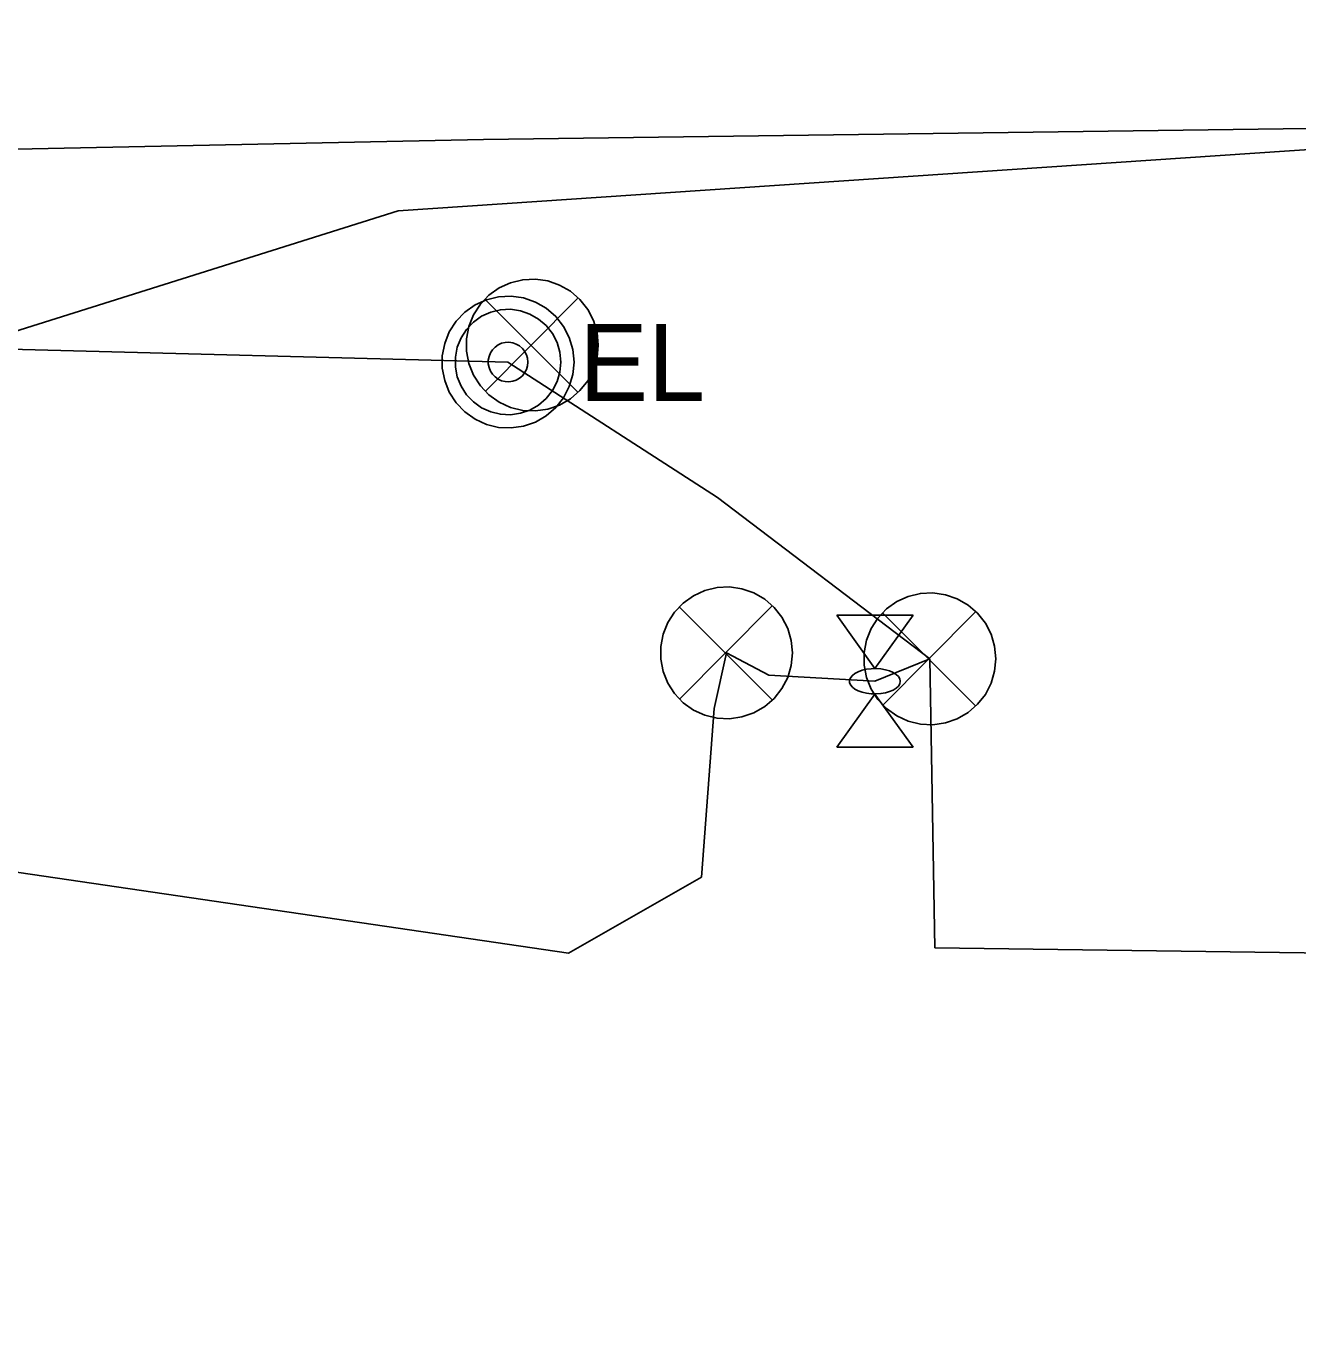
# Model space of a CAD drawing. Extents: x 600849 to 606371, y 330010 to 403088.
# Drawn here: x 604556.6 to 604620.2, y 349817.4 to 349883.1 of the extents above; entities that cross this region are included whole.
import ezdxf

# ---------------------------------------------------------------- set-up
doc = ezdxf.new("R2010")
doc.units = 0
for name, color, linetype in [('E_LTG_CID', 7, 'Continuous'), ('E_SIG', 7, 'Continuous'), ('E_UTL_AG', 7, 'Continuous'), ('E_UTL_E', 7, 'Continuous'), ('E_UTL_E_UG', 7, 'Continuous'), ('E_UTL_T_UG', 7, 'Continuous')]:
    doc.layers.add(name, color=color, linetype=linetype)

msp = doc.modelspace()

# ---------------------------------------------------------------- linework, layer by layer
at = {"layer": 'E_LTG_CID'}
msp.add_line((604580.687, 349866.31), (604447.044, 349869.747), dxfattribs=at)
msp.add_lwpolyline([(604580.687, 349866.31), (604591.158, 349859.536), (604601.778, 349851.469)], dxfattribs=at)
at = {"layer": 'E_SIG'}
for points in [[(604585.199, 349867.16), (604585.139, 349867.785), (604584.963, 349868.387), (604584.675, 349868.944), (604584.287, 349869.437), (604583.813, 349869.848), (604583.27, 349870.162), (604582.677, 349870.367), (604582.056, 349870.456), (604581.429, 349870.427), (604580.82, 349870.279), (604580.249, 349870.018), (604579.738, 349869.654), (604579.305, 349869.2), (604578.966, 349868.672), (604578.733, 349868.09), (604578.614, 349867.474), (604578.614, 349866.847), (604578.733, 349866.231), (604578.966, 349865.648), (604579.305, 349865.12), (604579.738, 349864.666), (604580.249, 349864.302), (604580.82, 349864.042), (604581.429, 349863.894), (604582.056, 349863.864), (604582.677, 349863.953), (604583.27, 349864.158), (604583.813, 349864.472), (604584.287, 349864.883), (604584.675, 349865.376), (604584.963, 349865.934), (604585.139, 349866.536), (604585.199, 349867.16)], [(604584.161, 349869.495), (604579.551, 349864.838)], [(604579.551, 349869.447), (604584.204, 349864.795)], [(604594.908, 349851.765), (604594.848, 349852.389), (604594.671, 349852.991), (604594.384, 349853.549), (604593.996, 349854.042), (604593.522, 349854.453), (604592.979, 349854.766), (604592.386, 349854.971), (604591.765, 349855.061), (604591.138, 349855.031), (604590.528, 349854.883), (604589.958, 349854.622), (604589.447, 349854.258), (604589.014, 349853.804), (604588.675, 349853.277), (604588.441, 349852.694), (604588.323, 349852.078), (604588.323, 349851.451), (604588.441, 349850.835), (604588.675, 349850.252), (604589.014, 349849.725), (604589.447, 349849.271), (604589.958, 349848.907), (604590.528, 349848.646), (604591.138, 349848.498), (604591.765, 349848.468), (604592.386, 349848.558), (604592.979, 349848.763), (604593.522, 349849.076), (604593.996, 349849.487), (604594.384, 349849.98), (604594.671, 349850.538), (604594.848, 349851.14), (604594.908, 349851.765)], [(604605.078, 349851.47), (604605.018, 349852.094), (604604.841, 349852.696), (604604.554, 349853.254), (604604.166, 349853.747), (604603.692, 349854.158), (604603.149, 349854.471), (604602.556, 349854.676), (604601.935, 349854.766), (604601.308, 349854.736), (604600.698, 349854.588), (604600.128, 349854.327), (604599.617, 349853.963), (604599.184, 349853.509), (604598.845, 349852.982), (604598.611, 349852.399), (604598.493, 349851.783), (604598.493, 349851.156), (604598.611, 349850.54), (604598.845, 349849.957), (604599.184, 349849.43), (604599.617, 349848.976), (604600.128, 349848.612), (604600.698, 349848.351), (604601.308, 349848.203), (604601.935, 349848.173), (604602.556, 349848.263), (604603.149, 349848.468), (604603.692, 349848.781), (604604.166, 349849.192), (604604.554, 349849.685), (604604.841, 349850.243), (604605.018, 349850.845), (604605.078, 349851.47)], [(604593.87, 349854.099), (604589.26, 349849.442)], [(604589.26, 349854.052), (604593.913, 349849.399)], [(604604.04, 349853.804), (604599.43, 349849.147)], [(604599.43, 349853.757), (604604.083, 349849.104)]]:
    msp.add_lwpolyline(points, dxfattribs=at)
at = {"layer": 'E_UTL_AG'}
for points in [[(604597.126, 349853.643), (604600.937, 349853.643)], [(604599.032, 349850.978), (604597.126, 349853.643)], [(604600.937, 349853.643), (604599.032, 349850.978)], [(604600.302, 349850.343), (604600.279, 349850.463), (604600.211, 349850.579), (604600.1, 349850.687), (604599.951, 349850.782), (604599.769, 349850.861), (604599.559, 349850.921), (604599.331, 349850.96), (604599.092, 349850.978), (604598.851, 349850.972), (604598.616, 349850.943), (604598.397, 349850.893), (604598.2, 349850.823), (604598.033, 349850.736), (604597.903, 349850.634), (604597.813, 349850.522), (604597.767, 349850.404), (604597.767, 349850.283), (604597.813, 349850.164), (604597.903, 349850.052), (604598.033, 349849.951), (604598.2, 349849.863), (604598.397, 349849.793), (604598.616, 349849.743), (604598.851, 349849.715), (604599.092, 349849.709), (604599.331, 349849.726), (604599.559, 349849.766), (604599.769, 349849.826), (604599.951, 349849.905), (604600.1, 349850), (604600.211, 349850.107), (604600.279, 349850.223), (604600.302, 349850.343)], [(604599.032, 349849.708), (604597.126, 349847.043)], [(604600.937, 349847.043), (604599.032, 349849.708)], [(604597.126, 349847.043), (604600.937, 349847.043)]]:
    msp.add_lwpolyline(points, dxfattribs=at)
at = {"layer": 'E_UTL_E'}
for points in [[(604583.989, 349866.311), (604583.929, 349866.936), (604583.752, 349867.538), (604583.465, 349868.096), (604583.077, 349868.589), (604582.603, 349869), (604582.059, 349869.313), (604581.467, 349869.518), (604580.846, 349869.608), (604580.219, 349869.578), (604579.609, 349869.43), (604579.039, 349869.169), (604578.527, 349868.805), (604578.095, 349868.351), (604577.755, 349867.824), (604577.522, 349867.241), (604577.403, 349866.625), (604577.403, 349865.998), (604577.522, 349865.382), (604577.755, 349864.799), (604578.095, 349864.271), (604578.527, 349863.817), (604579.039, 349863.454), (604579.609, 349863.193), (604580.219, 349863.045), (604580.846, 349863.015), (604581.467, 349863.104), (604582.059, 349863.31), (604582.603, 349863.623), (604583.077, 349864.034), (604583.465, 349864.527), (604583.752, 349865.085), (604583.929, 349865.687), (604583.989, 349866.311)], [(604583.989, 349866.311), (604583.929, 349866.936), (604583.752, 349867.538), (604583.465, 349868.096), (604583.077, 349868.589), (604582.603, 349869), (604582.059, 349869.313), (604581.467, 349869.518), (604580.846, 349869.608), (604580.219, 349869.578), (604579.609, 349869.43), (604579.039, 349869.169), (604578.527, 349868.805), (604578.095, 349868.351), (604577.755, 349867.824), (604577.522, 349867.241), (604577.403, 349866.625), (604577.403, 349865.998), (604577.522, 349865.382), (604577.755, 349864.799), (604578.095, 349864.271), (604578.527, 349863.817), (604579.039, 349863.454), (604579.609, 349863.193), (604580.219, 349863.045), (604580.846, 349863.015), (604581.467, 349863.104), (604582.059, 349863.31), (604582.603, 349863.623), (604583.077, 349864.034), (604583.465, 349864.527), (604583.752, 349865.085), (604583.929, 349865.687), (604583.989, 349866.311)], [(604583.329, 349866.311), (604583.281, 349866.811), (604583.139, 349867.293), (604582.909, 349867.739), (604582.599, 349868.133), (604582.22, 349868.462), (604581.785, 349868.713), (604581.311, 349868.877), (604580.814, 349868.948), (604580.313, 349868.925), (604579.825, 349868.806), (604579.369, 349868.598), (604578.96, 349868.307), (604578.613, 349867.943), (604578.342, 349867.521), (604578.155, 349867.055), (604578.06, 349866.562), (604578.06, 349866.06), (604578.155, 349865.568), (604578.342, 349865.102), (604578.613, 349864.679), (604578.96, 349864.316), (604579.369, 349864.025), (604579.825, 349863.817), (604580.313, 349863.698), (604580.814, 349863.674), (604581.311, 349863.746), (604581.785, 349863.91), (604582.22, 349864.161), (604582.599, 349864.49), (604582.909, 349864.884), (604583.139, 349865.33), (604583.281, 349865.812), (604583.329, 349866.311)], [(604583.329, 349866.311), (604583.281, 349866.811), (604583.139, 349867.293), (604582.909, 349867.739), (604582.599, 349868.133), (604582.22, 349868.462), (604581.785, 349868.713), (604581.311, 349868.877), (604580.814, 349868.948), (604580.313, 349868.925), (604579.825, 349868.806), (604579.369, 349868.598), (604578.96, 349868.307), (604578.613, 349867.943), (604578.342, 349867.521), (604578.155, 349867.055), (604578.06, 349866.562), (604578.06, 349866.06), (604578.155, 349865.568), (604578.342, 349865.102), (604578.613, 349864.679), (604578.96, 349864.316), (604579.369, 349864.025), (604579.825, 349863.817), (604580.313, 349863.698), (604580.814, 349863.674), (604581.311, 349863.746), (604581.785, 349863.91), (604582.22, 349864.161), (604582.599, 349864.49), (604582.909, 349864.884), (604583.139, 349865.33), (604583.281, 349865.812), (604583.329, 349866.311)], [(604581.679, 349866.311), (604581.661, 349866.499), (604581.608, 349866.679), (604581.521, 349866.847), (604581.405, 349866.995), (604581.263, 349867.118), (604581.1, 349867.212), (604580.922, 349867.274), (604580.736, 349867.3), (604580.548, 349867.291), (604580.365, 349867.247), (604580.194, 349867.169), (604580.04, 349867.06), (604579.91, 349866.923), (604579.809, 349866.765), (604579.739, 349866.59), (604579.703, 349866.406), (604579.703, 349866.217), (604579.739, 349866.032), (604579.809, 349865.858), (604579.91, 349865.699), (604580.04, 349865.563), (604580.194, 349865.454), (604580.365, 349865.376), (604580.548, 349865.331), (604580.736, 349865.323), (604580.922, 349865.349), (604581.1, 349865.411), (604581.263, 349865.505), (604581.405, 349865.628), (604581.521, 349865.776), (604581.608, 349865.943), (604581.661, 349866.124), (604581.679, 349866.311)], [(604581.679, 349866.311), (604581.661, 349866.499), (604581.608, 349866.679), (604581.521, 349866.847), (604581.405, 349866.995), (604581.263, 349867.118), (604581.1, 349867.212), (604580.922, 349867.274), (604580.736, 349867.3), (604580.548, 349867.291), (604580.365, 349867.247), (604580.194, 349867.169), (604580.04, 349867.06), (604579.91, 349866.923), (604579.809, 349866.765), (604579.739, 349866.59), (604579.703, 349866.406), (604579.703, 349866.217), (604579.739, 349866.032), (604579.809, 349865.858), (604579.91, 349865.699), (604580.04, 349865.563), (604580.194, 349865.454), (604580.365, 349865.376), (604580.548, 349865.331), (604580.736, 349865.323), (604580.922, 349865.349), (604581.1, 349865.411), (604581.263, 349865.505), (604581.405, 349865.628), (604581.521, 349865.776), (604581.608, 349865.943), (604581.661, 349866.124), (604581.679, 349866.311)]]:
    msp.add_lwpolyline(points, dxfattribs=at)
at = {"layer": 'E_UTL_E_UG'}
for points in [[(604460.6, 349837.984), (604461.487, 349839.535), (604478.215, 349843.25), (604519.249, 349845.308), (604537.932, 349843.457), (604583.72, 349836.753), (604590.362, 349840.549), (604590.997, 349848.977), (604591.608, 349851.764), (604593.733, 349850.655), (604599.032, 349850.343), (604601.778, 349851.469)], [(604602.034, 349837.018), (604601.778, 349851.469)], [(604602.034, 349837.018), (604640.197, 349836.5), (604688.029, 349835.176), (604718.618, 349829.612), (604784.152, 349825.435), (604812.939, 349827.862), (604814.91, 349827.552), (604815.511, 349830.079), (604816.76, 349833.324), (604849.105, 349837.542), (604884.243, 349839.476)]]:
    msp.add_lwpolyline(points, dxfattribs=at)
at = {"layer": 'E_UTL_T_UG'}
for points in [[(604442.662, 349832.174), (604458.971, 349846.196), (604484.648, 349868.52), (604493.971, 349873.138), (604513.349, 349876.075), (604579.456, 349877.446), (604620.697, 349877.999), (604636.709, 349883.104), (604648.719, 349878.824), (604651.257, 349875.927)], [(604447.828, 349817.412), (604452.549, 349835.449), (604460.405, 349841.439), (604513.093, 349854.322), (604575.202, 349873.88), (604648.719, 349878.824)]]:
    msp.add_lwpolyline(points, dxfattribs=at)

# ---------------------------------------------------------------- texts
at = {"layer": 'E_UTL_E'}
msp.add_text('EL', height=3.8491, dxfattribs=at).set_placement((604584.253, 349864.366))
msp.add_text('EL', height=3.8491, dxfattribs=at).set_placement((604584.253, 349864.366))

doc.saveas('drawing.dxf')
